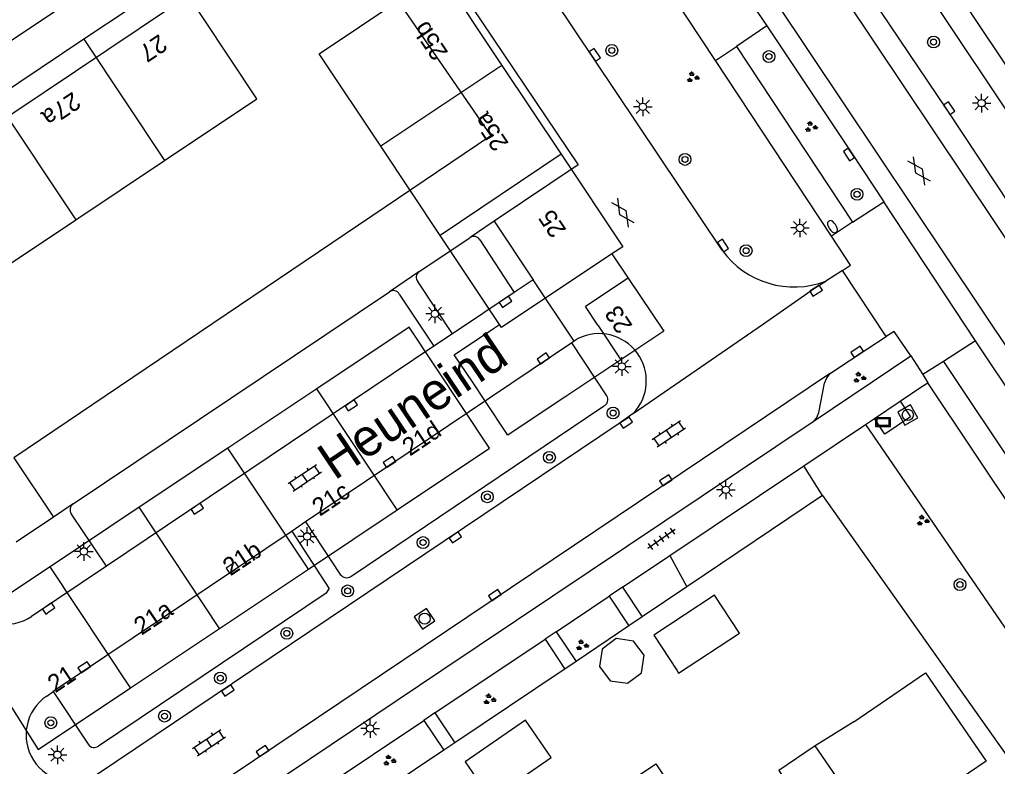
# Model space of a CAD drawing. Extents: x 137999 to 141000, y 397500 to 400501.
# Drawn here: x 138047.7 to 138113.6, y 399493.5 to 399543.8 of the extents above; entities that cross this region are included whole.
import ezdxf

# ---------------------------------------------------------------- set-up
doc = ezdxf.new("R2010")
doc.units = 0
for name, color, linetype in [('gg-afsc-erfafscheiding', 7, 'Continuous'), ('gg-afsc-muur', 7, 'Continuous'), ('gg-anno-openbare ruimte label', 7, 'Continuous'), ('gg-bbg-bijgebouw', 7, 'Continuous'), ('gg-bbg-gedigitaliseerde bebouwing', 7, 'Continuous'), ('gg-bbg-gedigitaliseerde bijgebouw', 7, 'Continuous'), ('gg-bbg-hoofdgebouw', 7, 'Continuous'), ('gg-bbg-luifel en loopbrug', 7, 'Continuous'), ('gg-bbg-tussenscheiding', 7, 'Continuous'), ('gg-knt-verharding', 7, 'Continuous'), ('gg-knt-verharding nz', 7, 'Continuous'), ('gt-anno-plantopografie huisnummer', 7, 'Continuous'), ('gt-bbg-plantopografie pand', 7, 'Continuous'), ('gt-bbg-plantopografie tussenscheiding', 7, 'Continuous'), ('gt-grn-groengrens', 7, 'Continuous'), ('gt-grn-weggrens', 7, 'Continuous'), ('gt-symb-boom', 7, 'Continuous'), ('gt-symb-brandkraan', 7, 'Continuous'), ('gt-symb-gesloten verharding', 7, 'Continuous'), ('gt-symb-groenvak', 7, 'Continuous'), ('gt-symb-informatiebord', 7, 'Continuous'), ('gt-symb-klinker verharding', 7, 'Continuous'), ('gt-symb-kolk', 7, 'Continuous'), ('gt-symb-lichtmast', 7, 'Continuous'), ('gt-symb-rioolschacht', 7, 'Continuous'), ('gt-symb-tegel verharding', 7, 'Continuous')]:
    doc.layers.add(name, color=color, linetype=linetype)

# ---------------------------------------------------------------- blocks, each defined once
blk = doc.blocks.new('gt0-KOLK')
at = {"layer": 'gt-symb-kolk'}
blk.add_lwpolyline([(0, 0), (0.375, 0), (0.375, 0.4), (-0.375, 0.4), (-0.375, 0), (0, 0)], dxfattribs=at)
blk = doc.blocks.new('gt0-BOOM')
at = {"layer": 'gt-symb-boom'}
for radius in [0.4, 0.2]:
    blk.add_circle((0, 0), radius, dxfattribs=at)
blk = doc.blocks.new('gt0-BR')
at = {"layer": 'gt-symb-brandkraan'}
for centre, radius, start, end in [((-0.244, 0), 0.206, 107.56694, 252.43307), ((0.599, -2.664), 3, 106.89205, 107.56694), ((0, -0.691), 0.938, 73.10799, 106.89205), ((-0.599, -2.664), 3, 72.43309, 73.10799), ((0.244, 0), 0.206, 287.56695, 72.43309), ((0.599, 2.664), 3, 252.43307, 253.10797), ((0, 0.691), 0.938, 253.10797, 286.89206), ((-0.599, 2.664), 3, 286.89206, 287.56695)]:
    blk.add_arc(centre, radius, start, end, dxfattribs=at)
blk = doc.blocks.new('gt0-GRVAK')
at = {"layer": 'gt-symb-groenvak'}
for p, q in [((-0.11, 0.189), (-0.228, 0.24)), ((-0.182, 0.153), (0.088, 0.153)), ((-0.091, 0.211), (-0.156, 0.322)), ((-0.047, 0.214), (-0.047, 0.393)), ((-0.004, 0.211), (0.061, 0.322)), ((0.015, 0.189), (0.133, 0.24)), ((0.262, -0.052), (0.197, 0.059)), ((0.305, -0.049), (0.305, 0.13)), ((0.349, -0.052), (0.414, 0.059)), ((-0.245, -0.228), (-0.363, -0.177)), ((-0.318, -0.264), (-0.047, -0.264)), ((-0.226, -0.206), (-0.291, -0.095)), ((-0.183, -0.203), (-0.183, -0.024)), ((-0.139, -0.206), (-0.074, -0.095)), ((-0.12, -0.228), (-0.002, -0.177)), ((0.243, -0.074), (0.125, -0.023)), ((0.17, -0.11), (0.441, -0.11)), ((0.368, -0.074), (0.486, -0.023))]:
    blk.add_line(p, q, dxfattribs=at)
blk = doc.blocks.new('gt0-LMAST')
at = {"layer": 'gt-symb-lichtmast'}
for p, q in [((-0.182, 0.173), (-0.447, 0.438)), ((-0.005, 0.246), (-0.005, 0.621)), ((0.172, 0.173), (0.437, 0.438)), ((-0.255, -0.004), (-0.63, -0.004)), ((-0.182, -0.181), (-0.447, -0.446)), ((-0.005, -0.254), (-0.005, -0.629)), ((0.437, -0.446), (0.172, -0.181)), ((0.245, -0.004), (0.62, -0.004))]:
    blk.add_line(p, q, dxfattribs=at)
blk.add_circle((-0.005, -0.004), 0.25, dxfattribs=at)
blk = doc.blocks.new('gt0-KL1')
at = {"layer": 'gt-symb-klinker verharding'}
for p, q in [((-1.15, 0.3), (1.15, 0.3)), ((-1, -0.3), (-1, 0.3)), ((-0.5, 0.3), (-0.5, 0.45)), ((0, -0.3), (0, 0.3)), ((0.5, 0.3), (0.5, 0.45)), ((1, -0.3), (1, 0.3)), ((-1.15, -0.3), (1.15, -0.3)), ((-0.5, -0.45), (-0.5, -0.3)), ((0.5, -0.45), (0.5, -0.3))]:
    blk.add_line(p, q, dxfattribs=at)
blk = doc.blocks.new('gt0-IBORD')
at = {"layer": 'gt-symb-informatiebord'}
blk.add_lwpolyline([(-0.5, 0.295), (-0.5, -0.295), (0.5, -0.295), (0.5, 0.295), (-0.5, 0.295)], dxfattribs=at)
blk.add_lwpolyline([(-0.417, -0.212), (0.417, -0.212), (0.417, 0.212), (-0.417, 0.212)], close=True, dxfattribs=at)
blk = doc.blocks.new('gt0-RS')
at = {"layer": 'gt-symb-rioolschacht'}
blk.add_lwpolyline([(-0.5, -0.5), (0.5, -0.5), (0.5, 0.5), (-0.5, 0.5)], close=True, dxfattribs=at)
blk.add_circle((0, 0), 0.375, dxfattribs=at)
blk = doc.blocks.new('gt0-GESVH1')
at = {"layer": 'gt-symb-gesloten verharding'}
for p, q in [((-0.992, -0.261), (0.008, 0.239)), ((0.008, -0.261), (-0.992, 0.239)), ((0.008, 0.239), (1.008, -0.261)), ((1.008, 0.239), (0.008, -0.261))]:
    blk.add_line(p, q, dxfattribs=at)
blk = doc.blocks.new('gt0-TEG1')
at = {"layer": 'gt-symb-tegel verharding'}
for p, q in [((-1.125, 0), (1.125, 0)), ((-0.9, -0.25), (-0.9, 0.25)), ((-0.45, -0.25), (-0.45, 0.25)), ((0, -0.25), (0, 0.25)), ((0.45, -0.25), (0.45, 0.25)), ((0.9, -0.25), (0.9, 0.25))]:
    blk.add_line(p, q, dxfattribs=at)

msp = doc.modelspace()

# ---------------------------------------------------------------- linework, layer by layer
at = {"layer": 'gg-afsc-erfafscheiding'}
for p, q in [((138101.821, 399511.772), (138092.669, 399505.609)), ((138101.821, 399511.772), (138116.605, 399490.867)), ((138092.669, 399505.609), (138089.673, 399503.591)), ((138089.673, 399503.591), (138088.776, 399502.988)), ((138088.776, 399502.988), (138085.21, 399500.586)), ((138085.21, 399500.586), (138084.455, 399500.078))]:
    msp.add_line(p, q, dxfattribs=at)
msp.add_lwpolyline([(138036.531, 399530.358), (138068.576, 399551.81), (138079.457, 399535.979), (138047.322, 399514.29)], dxfattribs=at)
at = {"layer": 'gg-afsc-muur'}
for p, q in [((138084.332, 399500), (138077.039, 399495.121)), ((138084.455, 399500.078), (138084.332, 399500)), ((138077.039, 399495.121), (138076.291, 399494.621)), ((138076.291, 399494.621), (138069.434, 399490.033))]:
    msp.add_line(p, q, dxfattribs=at)
at = {"layer": 'gg-bbg-bijgebouw'}
msp.add_lwpolyline([(138091.995, 399500), (138092.12, 399499.81), (138096.22, 399502.501), (138094.54, 399505.05), (138090.44, 399502.35), (138091.995, 399500)], dxfattribs=at)
at = {"layer": 'gg-bbg-gedigitaliseerde bebouwing'}
for q in [(138108.76, 399499.83), (138101.332, 399494.91)]:
    msp.add_line((138103.918, 399496.516), q, dxfattribs=at)
for points in [[(138101.332, 399494.91), (138098.869, 399493.257), (138100.796, 399490.386), (138098.211, 399488.651)], [(138085.982, 399490.631), (138090.583, 399493.701), (138093.339, 399489.569), (138096.256, 399491.516)]]:
    msp.add_lwpolyline(points, dxfattribs=at)
at = {"layer": 'gg-bbg-gedigitaliseerde bijgebouw'}
msp.add_lwpolyline([(138089.622, 399499.835), (138089.793, 399501.009), (138089.084, 399501.96), (138087.91, 399502.131), (138086.959, 399501.421), (138086.788, 399500.248), (138087.497, 399499.297), (138088.671, 399499.126), (138089.622, 399499.835)], dxfattribs=at)
at = {"layer": 'gg-bbg-hoofdgebouw'}
msp.add_lwpolyline([(138108.76, 399499.83), (138112.84, 399493.87), (138110.47, 399492.25), (138113.09, 399488.29), (138108.078, 399484.933)], dxfattribs=at)
at = {"layer": 'gg-bbg-luifel en loopbrug'}
msp.add_lwpolyline([(138083.54, 399494.12), (138081.811, 399496.64), (138077.73, 399493.84), (138079.46, 399491.32), (138083.54, 399494.12)], dxfattribs=at)
at = {"layer": 'gg-bbg-tussenscheiding'}
msp.add_line((138103.253, 399492.098), (138101.332, 399494.91), dxfattribs=at)
at = {"layer": 'gg-knt-verharding'}
for p, q in [((138136.886, 399506.593), (138104.176, 399555.776)), ((138090.237, 399555.038), (138098.055, 399543.381)), ((138102.762, 399554.864), (138135.484, 399505.661)), ((138095.049, 399528.281), (138081.431, 399548.608)), ((138098.055, 399543.381), (138096.03, 399541.993)), ((138096.03, 399541.993), (138103.833, 399530.162)), ((138102.415, 399529.225), (138094.601, 399541.048)), ((138103.833, 399530.162), (138105.945, 399531.533)), ((138112.129, 399522.189), (138105.945, 399531.533)), ((138079.694, 399530.236), (138078.071, 399529.147)), ((138079.694, 399530.236), (138082.31, 399526.29)), ((138074.603, 399526.82), (138078.071, 399529.147)), ((138078.714, 399528.984), (138081.049, 399525.444)), ((138074.603, 399526.82), (138072.629, 399525.485)), ((138103.163, 399526.909), (138102.041, 399526.206)), ((138106.1, 399522.474), (138103.163, 399526.909)), ((138076.892, 399522.656), (138074.537, 399526.177)), ((138082.31, 399526.29), (138081.049, 399525.444)), ((138085.082, 399522.149), (138082.31, 399526.29)), ((138051.332, 399511.206), (138072.629, 399525.485)), ((138073.298, 399525.331), (138075.63, 399521.809)), ((138076.892, 399522.656), (138075.63, 399521.809)), ((138085.082, 399522.149), (138084.929, 399522.046)), ((138087.273, 399518.482), (138084.929, 399522.046)), ((138085.353, 399522.331), (138085.082, 399522.149)), ((138112.129, 399522.189), (138109.961, 399520.792)), ((138130.892, 399493.995), (138112.129, 399522.189)), ((138101.182, 399516.756), (138107.774, 399521.165)), ((138109.961, 399520.792), (138128.659, 399492.736)), ((138127.283, 399491.819), (138108.92, 399519.353)), ((138105.309, 399516.953), (138107.052, 399518.12)), ((138070.041, 399506.302), (138087.064, 399517.786)), ((138089.056, 399517.282), (138088.12, 399516.61)), ((138088.12, 399516.61), (138052.946, 399492.969)), ((138076.172, 399500), (138101.182, 399516.756)), ((138104.707, 399516.55), (138105.309, 399516.953)), ((138100.553, 399513.769), (138104.707, 399516.55)), ((138047.322, 399514.29), (138049.995, 399510.31)), ((138091.519, 399507.718), (138100.553, 399513.769)), ((138051.332, 399511.206), (138049.995, 399510.31)), ((138049.995, 399510.31), (138047.49, 399508.63)), ((138053.556, 399507.001), (138051.2, 399510.499)), ((138066.981, 399509.984), (138066.072, 399509.373)), ((138066.981, 399509.984), (138069.324, 399506.452)), ((138068.582, 399505.522), (138066.072, 399509.373)), ((138088.336, 399505.587), (138091.519, 399507.718)), ((138053.556, 399507.001), (138048.52, 399503.623)), ((138088.336, 399505.587), (138089.673, 399503.591)), ((138083.866, 399502.593), (138087.439, 399504.986)), ((138087.439, 399504.986), (138088.776, 399502.988)), ((138075.699, 399497.123), (138083.119, 399502.092)), ((138083.119, 399502.092), (138084.455, 399500.078)), ((138083.866, 399502.593), (138085.21, 399500.586)), ((138051.233, 399483.292), (138076.172, 399500)), ((138049.537, 399498.261), (138049.981, 399498.56)), ((138049.981, 399498.56), (138052.335, 399495.018)), ((138075.699, 399497.123), (138077.039, 399495.121)), ((138068.096, 399492.031), (138074.951, 399496.622)), ((138074.951, 399496.622), (138076.291, 399494.621))]:
    msp.add_line(p, q, dxfattribs=at)
for points in [[(138070.229, 399556.482), (138085.353, 399534.031), (138079.694, 399530.236)], [(138094.601, 399541.048), (138086.871, 399552.743), (138087.184, 399552.971)], [(138099.913, 399552.992), (138110.185, 399537.728), (138124.017, 399516.893), (138131.521, 399505.681), (138132.724, 399503.833)], [(138098.055, 399543.381), (138103.764, 399534.843), (138105.945, 399531.533)], [(138103.163, 399526.909), (138103.708, 399527.268), (138102.415, 399529.225)], [(138089.056, 399517.282), (138097.829, 399523.327), (138101.278, 399525.728), (138102.041, 399526.206)], [(138107.774, 399521.165), (138106.644, 399522.808), (138106.1, 399522.474)], [(138102.362, 399519.995), (138104.862, 399521.672), (138106.1, 399522.474)], [(138101.182, 399516.756), (138101.444, 399517.01), (138101.57, 399517.352), (138101.957, 399519.322), (138102.114, 399519.683), (138102.362, 399519.995)], [(138107.052, 399518.12), (138108.504, 399519.093), (138108.92, 399519.353)], [(138107.052, 399518.12), (138107.754, 399517.072), (138106.012, 399515.905), (138105.309, 399516.953)], [(138068.582, 399505.522), (138068.379, 399505.191), (138053.035, 399494.898)]]:
    msp.add_lwpolyline(points, dxfattribs=at)
for centre, radius, start, end in [((138078.311, 399528.742), 0.47, 30.91273, 120.6377), ((138099.891, 399531.779), 5.973, 215.84649, 291.09513), ((138074.907, 399526.464), 0.468, 130.49687, 217.78206), ((138072.886, 399525.073), 0.486, 32.06426, 122.00907), ((138086.766, 399519.485), 3.178, 316.11736, 116.39622), ((138086.888, 399518.218), 0.467, 292.14809, 34.42322), ((138051.618, 399510.787), 0.507, 124.26253, 214.58625), ((138069.77, 399506.794), 0.562, 217.49337, 298.87434), ((138046.801, 399506.189), 3.088, 214.04307, 303.81652), ((138051.293, 399495.648), 3.148, 123.89354, 301.6841), ((138052.739, 399495.275), 0.479, 212.47984, 308.06501)]:
    msp.add_arc(centre, radius, start, end, dxfattribs=at)
at = {"layer": 'gg-knt-verharding nz'}
for p, q in [((138094.601, 399541.048), (138096.03, 399541.993)), ((138081.049, 399525.444), (138076.892, 399522.656)), ((138084.929, 399522.046), (138066.981, 399509.984)), ((138075.63, 399521.809), (138053.556, 399507.001)), ((138102.362, 399519.995), (138047.824, 399483.413)), ((138066.072, 399509.373), (138049.981, 399498.56))]:
    msp.add_line(p, q, dxfattribs=at)
for points in [[(138139.801, 399490.811), (138087.019, 399569.644), (138082.285, 399576.548), (138080.724, 399578.656), (138079.057, 399580.772), (138077.329, 399582.837), (138075.54, 399584.851), (138073.693, 399586.81), (138071.788, 399588.714), (138069.827, 399590.56), (138067.812, 399592.348), (138065.745, 399594.074), (138063.627, 399595.739), (138061.462, 399597.34), (138059.249, 399598.876), (138056.992, 399600.345), (138046.365, 399606.736)], [(138044.285, 399603.321), (138053.956, 399597.513), (138058.848, 399594.302), (138063.495, 399590.757), (138064.086, 399590.266), (138066.116, 399588.511), (138068.094, 399586.696), (138070.016, 399584.824), (138071.882, 399582.894), (138073.689, 399580.91), (138075.437, 399578.873), (138077.123, 399576.785), (138078.745, 399574.648), (138080.304, 399572.463), (138114.738, 399520.993), (138128.089, 399500.828), (138136.211, 399488.654)]]:
    msp.add_lwpolyline(points, dxfattribs=at)
at = {"layer": 'gt-bbg-plantopografie pand'}
for p, q in [((138052.036, 399542.48), (138046.046, 399538.485)), ((138080.208, 399540.728), (138084.204, 399534.738)), ((138076.054, 399529.278), (138072.047, 399535.285)), ((138051.49, 399530.323), (138057.479, 399534.318)), ((138045.5, 399526.327), (138051.49, 399530.323)), ((138080.054, 399523.28), (138076.054, 399529.278)), ((138087.622, 399528.027), (138088.719, 399526.394)), ((138079.649, 399523.01), (138080.054, 399523.28)), ((138073.952, 399523.103), (138067.73, 399518.953)), ((138088.228, 399520.901), (138086.396, 399519.683)), ((138079.054, 399518.165), (138078.222, 399519.413)), ((138086.396, 399519.683), (138084.522, 399518.438)), ((138067.73, 399518.953), (138061.74, 399514.957)), ((138084.522, 399518.438), (138082.646, 399517.191)), ((138061.74, 399514.957), (138055.767, 399510.974)), ((138055.767, 399510.974), (138049.76, 399506.967)), ((138067.172, 399506.813), (138073.162, 399510.808)), ((138049.76, 399506.967), (138043.745, 399502.955)), ((138061.182, 399502.818), (138067.172, 399506.813)), ((138055.192, 399498.822), (138061.182, 399502.818))]:
    msp.add_line(p, q, dxfattribs=at)
for points in [[(138072.047, 399535.285), (138067.897, 399541.508), (138076.047, 399546.968), (138080.208, 399540.728)], [(138057.479, 399534.318), (138063.702, 399538.469), (138058.275, 399546.642), (138052.036, 399542.48)], [(138084.204, 399534.738), (138088.365, 399528.499), (138087.622, 399528.027)], [(138088.719, 399526.394), (138091.118, 399522.822), (138088.228, 399520.901)], [(138073.162, 399510.808), (138079.384, 399514.958), (138073.952, 399523.103)], [(138078.222, 399519.413), (138077.001, 399521.244), (138079.649, 399523.01)], [(138082.646, 399517.191), (138080.608, 399515.836), (138079.054, 399518.165)], [(138046.422, 399498.671), (138048.97, 399494.672), (138055.192, 399498.822)]]:
    msp.add_lwpolyline(points, dxfattribs=at)
at = {"layer": 'gt-bbg-plantopografie tussenscheiding'}
for p, q in [((138052.036, 399542.48), (138057.479, 399534.318)), ((138080.208, 399540.728), (138072.047, 399535.285)), ((138046.046, 399538.485), (138051.49, 399530.323)), ((138084.204, 399534.738), (138076.054, 399529.278)), ((138088.719, 399526.394), (138085.834, 399524.491)), ((138086.666, 399523.243), (138085.834, 399524.491)), ((138086.666, 399523.243), (138088.228, 399520.901)), ((138073.162, 399510.808), (138067.73, 399518.953)), ((138067.172, 399506.813), (138061.74, 399514.957)), ((138061.182, 399502.818), (138055.767, 399510.974)), ((138055.192, 399498.822), (138049.76, 399506.967))]:
    msp.add_line(p, q, dxfattribs=at)
msp.add_lwpolyline([(138087.622, 399528.027), (138080.193, 399523.072), (138080.054, 399523.28)], dxfattribs=at)
at = {"layer": 'gt-grn-groengrens'}
for p, q in [((138066.761, 399555.492), (138046.085, 399541.677)), ((138104.707, 399516.55), (138120.447, 399493.612)), ((138101.821, 399511.772), (138100.553, 399513.769)), ((138091.519, 399507.718), (138092.669, 399505.609))]:
    msp.add_line(p, q, dxfattribs=at)
at = {"layer": 'gt-grn-weggrens'}
for p, q in [((138103.833, 399530.162), (138102.415, 399529.225)), ((138107.774, 399521.165), (138108.567, 399519.911)), ((138109.961, 399520.792), (138108.567, 399519.911)), ((138108.567, 399519.911), (138108.92, 399519.353)), ((138088.336, 399505.587), (138087.439, 399504.986)), ((138083.866, 399502.593), (138083.119, 399502.092)), ((138075.699, 399497.123), (138074.951, 399496.622))]:
    msp.add_line(p, q, dxfattribs=at)

# ---------------------------------------------------------------- block references
at = {"layer": 'gt-symb-boom'}
for p in [(138109.3, 399542.296), (138087.619, 399541.733), (138098.206, 399541.32), (138092.55, 399534.394), (138104.143, 399532.046), (138096.666, 399528.249), (138087.704, 399517.317), (138083.415, 399514.335), (138079.23, 399511.676), (138074.897, 399508.597), (138111.078, 399505.766), (138069.817, 399505.34), (138065.718, 399502.483), (138061.238, 399499.47), (138049.816, 399496.462), (138057.482, 399496.911)]:
    msp.add_blockref('gt0-BOOM', p, dxfattribs=at)
at = {"layer": 'gt-symb-brandkraan', "rotation": 123.99203971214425}
msp.add_blockref('gt0-BR', (138102.488, 399529.863), dxfattribs=at)
at = {"layer": 'gt-symb-gesloten verharding'}
for p, rotation in [((138108.324, 399533.627), -55.308471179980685), ((138088.357, 399530.793), 123.83302869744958)]:
    msp.add_blockref('gt0-GESVH1', p, dxfattribs=dict(at, rotation=rotation))
at = {"layer": 'gt-symb-groenvak'}
for p in [(138093.058, 399539.919), (138101.028, 399536.58), (138104.29, 399519.7), (138108.56, 399510.069), (138085.607, 399501.677), (138079.367, 399498.038), (138072.619, 399493.92)]:
    msp.add_blockref('gt0-GRVAK', p, dxfattribs=at)
at = {"layer": 'gt-symb-informatiebord'}
msp.add_blockref('gt0-IBORD', (138105.888, 399516.706), dxfattribs=at)
at = {"layer": 'gt-symb-klinker verharding'}
for p, rotation in [((138091.466, 399515.923), 33.992039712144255), ((138066.926, 399512.959), 33.992039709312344), ((138060.475, 399495.123), 33.992039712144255)]:
    msp.add_blockref('gt0-KL1', p, dxfattribs=dict(at, rotation=rotation))
at = {"layer": 'gt-symb-kolk'}
for p, rotation in [((138086.305, 399541.323), -56.294043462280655), ((138110.185, 399537.728), -56.08748741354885), ((138103.764, 399534.843), 123.78542795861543), ((138094.944, 399528.482), -56.29404346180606), ((138101.278, 399525.728), -147.9460559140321), ((138080.57, 399524.642), 33.86494311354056), ((138083.115, 399520.827), 33.86494311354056), ((138104.268, 399521.275), 33.86494311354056), ((138070.174, 399517.667), 33.86494311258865), ((138088.69, 399516.509), 33.86494311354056), ((138072.742, 399513.854), 33.86494311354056), ((138091.37, 399512.621), 33.86494311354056), ((138059.797, 399510.706), 33.864943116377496), ((138077.184, 399508.78), 33.86494311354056), ((138062.16, 399506.744), 33.864943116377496), ((138079.846, 399504.892), 33.86494311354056), ((138049.781, 399503.99), 33.864943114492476), ((138052.176, 399500.033), 33.86494311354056), ((138061.625, 399498.802), -146.08748741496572), ((138063.97, 399494.725), -146.08748741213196)]:
    msp.add_blockref('gt0-KOLK', p, dxfattribs=dict(at, rotation=rotation))
at = {"layer": 'gt-symb-lichtmast'}
for p in [(138089.71, 399537.94), (138112.542, 399538.188), (138100.303, 399529.78), (138075.705, 399524.004), (138088.298, 399520.453), (138095.3, 399512.15), (138067.093, 399509.014), (138052.047, 399508.005), (138071.333, 399496.08), (138050.264, 399494.315)]:
    msp.add_blockref('gt0-LMAST', p, dxfattribs=at)
at = {"layer": 'gt-symb-rioolschacht'}
for p, rotation in [((138107.563, 399517.192), 119.20484033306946), ((138075.001, 399503.468), 33.86494311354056)]:
    msp.add_blockref('gt0-RS', p, dxfattribs=dict(at, rotation=rotation))
at = {"layer": 'gt-symb-tegel verharding', "rotation": -144.97512671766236}
msp.add_blockref('gt0-TEG1', (138090.959, 399508.839), dxfattribs=at)

# ---------------------------------------------------------------- texts
at = {"layer": 'gg-anno-openbare ruimte label'}
msp.add_text('Heuneind', height=2.5, rotation=33.9, dxfattribs=at).set_placement((138068.93, 399512.745))
at = {"layer": 'gt-anno-plantopografie huisnummer'}
for s, rotation, p in [('25b', 123.7035, (138076.63, 399541.588)), ('27', 213.7035, (138057.125, 399542.869)), ('27a', 213.7035, (138051.301, 399538.985)), ('25a', 123.7035, (138080.708, 399535.473)), ('25', 123.7035, (138084.593, 399529.649)), ('23', 123.7035, (138089.058, 399523.194)), ('21d', 33.7035, (138074.013, 399514.381)), ('21c', 33.7035, (138067.936, 399510.328)), ('21b', 33.7035, (138061.917, 399506.313)), ('21a', 33.7035, (138055.927, 399502.318)), ('21', 33.7035, (138050.112, 399498.439))]:
    msp.add_text(s, height=1.2, rotation=rotation, dxfattribs=at).set_placement(p)

doc.saveas('drawing.dxf')
